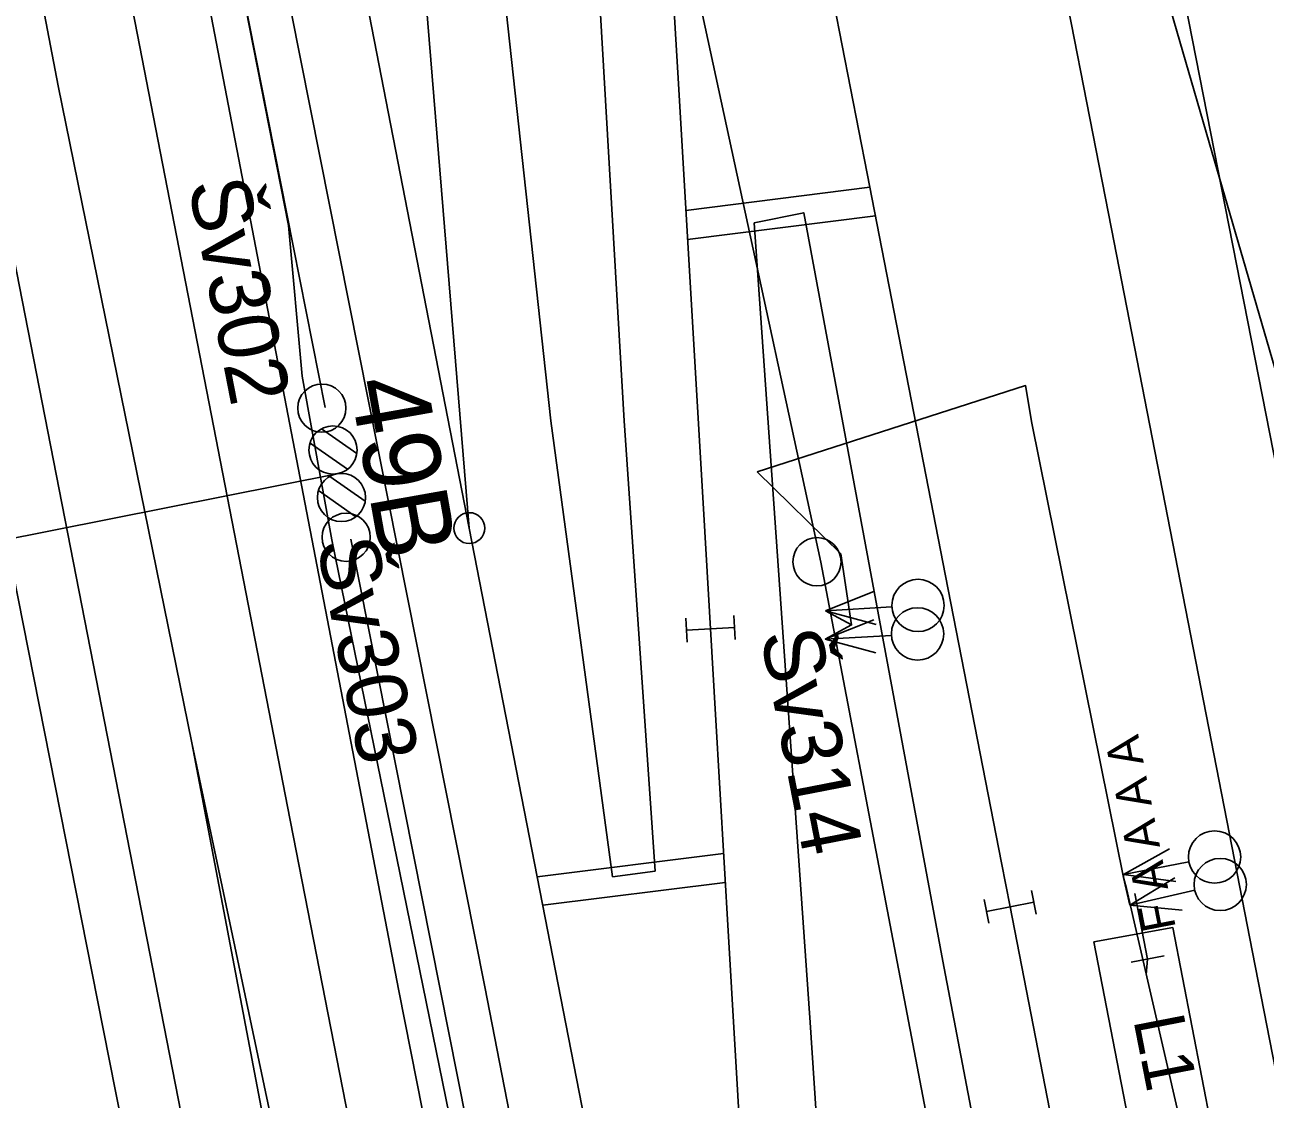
# Model space of a CAD drawing. Extents: x -545736 to -544888, y -1122892 to -1119128.
# Drawn here: x -545261.41 to -545235.69, y -1121599.28 to -1121577 of the extents above; entities that cross this region are included whole.
import ezdxf

# ---------------------------------------------------------------- set-up
doc = ezdxf.new("R2010")
doc.units = 0
for name, color, linetype in [('osvětlené plochy-hodnota-obrys', 7, 'Continuous'), ('Vrstva 1', 7, 'Continuous'), ('Vrstva 1 - Koleje', 7, 'Continuous'), ('Vrstva 11 - Trakce', 7, 'Continuous'), ('Vrstva 2 - Vyhybky', 7, 'Continuous'), ('Vrstva 26', 7, 'Continuous'), ('Vrstva 28 - zabzar', 7, 'Continuous'), ('Vrstva 3 - Lisy - Pocitaci body', 7, 'Continuous'), ('Vrstva 31', 7, 'Continuous'), ('Vrstva 4 - Teren - stezky - prechody - plochy', 7, 'Continuous'), ('Vrstva 43', 7, 'Continuous'), ('Vrstva 44', 7, 'Continuous'), ('Vrstva 6 - Navesti', 7, 'Continuous'), ('Vrstva 7 - Namezniky-vystroj', 7, 'Continuous')]:
    doc.layers.add(name, color=color, linetype=linetype)

msp = doc.modelspace()

# ---------------------------------------------------------------- linework, layer by layer
at = {"layer": 'osvětlené plochy-hodnota-obrys'}
msp.add_lwpolyline([(-545199.162, -1121901.526), (-545277.859, -1121498.851)], dxfattribs=at)
at = {"layer": 'Vrstva 1'}
msp.add_lwpolyline([(-545279.152, -1121497.834), (-545278.214, -1121502.847), (-545276.565, -1121511.408), (-545268.828, -1121551.498), (-545268.273, -1121554.42), (-545264.376, -1121574.504), (-545262, -1121586.652), (-545259.903, -1121597.225), (-545256.51, -1121614.38), (-545254.125, -1121626.758)], dxfattribs=at)
at = {"layer": 'Vrstva 1 - Koleje'}
for points in [[(-545285.821, -1121414.961), (-545283.808, -1121425.295), (-545281.834, -1121435.427), (-545280.106, -1121444.284), (-545277.961, -1121455.283), (-545276.208, -1121464.263), (-545274.615, -1121472.442), (-545272.692, -1121482.299), (-545271.068, -1121490.631), (-545269.352, -1121499.436), (-545266.893, -1121512.045), (-545264.97, -1121521.903), (-545263.109, -1121531.449), (-545263.062, -1121531.694), (-545261.564, -1121539.395), (-545259.512, -1121549.921), (-545257.719, -1121559.114), (-545256.472, -1121565.5), (-545255.353, -1121571.226), (-545252.196, -1121587.434), (-545249.323, -1121602.182), (-545249.218, -1121602.722)], [(-545272.358, -1121459.202), (-545270.418, -1121469.16), (-545268.418, -1121479.39), (-545267.096, -1121486.195), (-545265.156, -1121496.137), (-545263.098, -1121506.678), (-545261.272, -1121516.035), (-545259.394, -1121525.622), (-545257.684, -1121534.921), (-545257.618, -1121535.277), (-545256.11, -1121545.231), (-545255.449, -1121550.493), (-545254.843, -1121556.163), (-545254.458, -1121560.418), (-545254.146, -1121564.071), (-545253.508, -1121571.471), (-545252.196, -1121587.434), (-545249.323, -1121602.182), (-545249.218, -1121602.722)], [(-545253.234, -1121532.442), (-545253.081, -1121533.227), (-545252.417, -1121536.637), (-545250.056, -1121548.75), (-545248.704, -1121565.26), (-545248.321, -1121570.481), (-545247.86, -1121578.22), (-545247.334, -1121587.149), (-545247.195, -1121589.523), (-545247.09, -1121591.302), (-545246.823, -1121595.905), (-545246.563, -1121600.267), (-545246.275, -1121605.045), (-545245.888, -1121610.237), (-545244.538, -1121626.728), (-545241.512, -1121642.251), (-545241.359, -1121643.036)], [(-545253.234, -1121532.442), (-545253.081, -1121533.227), (-545252.417, -1121536.637), (-545250.056, -1121548.75), (-545246.877, -1121565.063), (-545245.498, -1121572.114), (-545243.946, -1121580.081), (-545242.319, -1121588.422), (-545241.158, -1121594.375), (-545240.981, -1121595.287), (-545240.164, -1121599.483), (-545238.848, -1121606.232), (-545237.423, -1121613.54), (-545235.54, -1121623.195), (-545234.061, -1121630.792), (-545232.534, -1121638.617), (-545230.963, -1121646.68), (-545229.074, -1121656.39), (-545227.16, -1121666.203), (-545225.219, -1121676.178), (-545223.305, -1121685.999), (-545221.784, -1121693.786)], [(-545248.408, -1121532.36), (-545248.259, -1121533.126), (-545247.475, -1121537.15), (-545244.429, -1121552.772), (-545238.442, -1121573.954), (-545236.854, -1121579.437), (-545234.999, -1121585.807), (-545229.417, -1121605.003), (-545225.842, -1121617.297), (-545225.616, -1121618.075)], [(-545248.408, -1121532.36), (-545248.259, -1121533.126), (-545247.475, -1121537.15), (-545244.429, -1121552.772), (-545240.225, -1121574.335), (-545238.879, -1121581.23), (-545237.501, -1121588.285), (-545235.953, -1121596.229), (-545234.349, -1121604.465), (-545232.932, -1121611.716), (-545232.152, -1121615.725), (-545231.632, -1121618.395), (-545230.091, -1121626.302), (-545228.735, -1121633.259), (-545226.244, -1121646.023), (-545224.344, -1121655.776), (-545222.446, -1121665.521), (-545220.908, -1121673.435), (-545219.01, -1121683.169), (-545217.101, -1121692.961)], [(-545262.808, -1121558.123), (-545261.44, -1121565.101), (-545259.605, -1121574.462), (-545255.964, -1121593.205), (-545254.16, -1121602.438), (-545251.631, -1121615.355), (-545251.074, -1121618.197), (-545250.782, -1121619.69), (-545249.671, -1121625.367), (-545248.119, -1121633.315), (-545246.758, -1121640.277), (-545245.328, -1121647.59), (-545243.775, -1121655.513), (-545242.406, -1121662.526), (-545240.503, -1121672.246), (-545240.152, -1121674.044), (-545239.735, -1121676.183), (-545238.49, -1121682.566), (-545236.691, -1121691.817), (-545233.508, -1121708.117), (-545230.481, -1121723.632), (-545230.326, -1121724.427)]]:
    msp.add_lwpolyline(points, dxfattribs=at)
at = {"layer": 'Vrstva 11 - Trakce'}
for p, q in [((-545255.261, -1121585.377), (-545254.529, -1121585.887)), ((-545255.497, -1121585.669), (-545254.72, -1121586.212)), ((-545277.959, -1121590.894), (-545254.935, -1121586.307)), ((-545255.088, -1121586.364), (-545254.354, -1121586.876)), ((-545255.324, -1121586.657), (-545254.548, -1121587.198))]:
    msp.add_line(p, q, dxfattribs=at)
for centre in [(-545255.023, -1121585.815), (-545254.847, -1121586.799)]:
    msp.add_circle(centre, 0.5, dxfattribs=at)
at = {"layer": 'Vrstva 2 - Vyhybky'}
for points in [[(-545255.353, -1121571.226), (-545252.196, -1121587.434), (-545249.323, -1121602.182), (-545249.218, -1121602.722)], [(-545253.508, -1121571.471), (-545252.196, -1121587.434)]]:
    msp.add_lwpolyline(points, dxfattribs=at)
msp.add_circle((-545252.196, -1121587.434), 0.32, dxfattribs=at)
at = {"layer": 'Vrstva 26'}
msp.add_lwpolyline([(-545250.272, -1121609.72), (-545251.803, -1121603.551), (-545255.047, -1121587.679), (-545255.664, -1121584.281), (-545255.944, -1121581.159), (-545260.608, -1121557.423), (-545261.389, -1121555.765), (-545261.774, -1121553.233), (-545265.685, -1121533.458), (-545269.754, -1121511.862), (-545271.589, -1121501.393), (-545285.884, -1121503.73), (-545287, -1121503.852)], dxfattribs=at)
at = {"layer": 'Vrstva 28 - zabzar'}
for p, q in [((-545244.81, -1121589.15), (-545244.27, -1121589.44)), ((-545238.13, -1121596.37), (-545238.16, -1121596.69))]:
    msp.add_line(p, q, dxfattribs=at)
for points in [[(-545254.15, -1121613.28), (-545254.49, -1121609.8), (-545254.77, -1121608.99), (-545254.58, -1121607.83), (-545255.77, -1121603.34), (-545257.95, -1121591.89), (-545260.72, -1121578.26), (-545263.22, -1121565.23), (-545264.15, -1121560.23), (-545264.92, -1121556.08), (-545265.7, -1121552.63)], [(-545235.93, -1121606.55), (-545236.14, -1121605.44), (-545238.57, -1121594.91), (-545238.63, -1121594.68), (-545240.53, -1121585.26), (-545240.66, -1121584.48), (-545246.23, -1121586.27)], [(-545246.23, -1121586.27), (-545244.49, -1121587.97), (-545244.27, -1121589.44), (-545244.82, -1121589.74)], [(-545238.63, -1121594.62), (-545238.63, -1121594.68), (-545238.5, -1121595.25)]]:
    msp.add_lwpolyline(points, dxfattribs=at)
at = {"layer": 'Vrstva 3 - Lisy - Pocitaci body'}
for p, q in [((-545244.81, -1121589.15), (-545243.797, -1121588.744)), ((-545244.81, -1121589.15), (-545243.432, -1121589.068)), ((-545244.81, -1121589.15), (-545243.756, -1121589.433)), ((-545247.709, -1121589.303), (-545247.679, -1121589.802)), ((-545246.711, -1121589.244), (-545246.681, -1121589.743)), ((-545244.82, -1121589.74), (-545243.807, -1121589.334)), ((-545246.696, -1121589.494), (-545247.694, -1121589.552)), ((-545244.82, -1121589.74), (-545243.442, -1121589.658)), ((-545244.82, -1121589.74), (-545243.766, -1121590.023)), ((-545238.63, -1121594.62), (-545237.68, -1121594.083)), ((-545238.63, -1121594.62), (-545237.276, -1121594.356)), ((-545238.63, -1121594.62), (-545237.548, -1121594.76)), ((-545238.5, -1121595.25), (-545237.568, -1121594.683)), ((-545240.538, -1121594.946), (-545240.442, -1121595.437)), ((-545238.5, -1121595.25), (-545237.155, -1121594.943)), ((-545241.52, -1121595.137), (-545241.424, -1121595.628)), ((-545240.49, -1121595.191), (-545241.472, -1121595.383)), ((-545238.5, -1121595.25), (-545237.414, -1121595.356))]:
    msp.add_line(p, q, dxfattribs=at)
for centre in [(-545242.891, -1121589.038), (-545242.901, -1121589.628), (-545236.743, -1121594.254), (-545236.625, -1121594.824)]:
    msp.add_circle(centre, 0.542, dxfattribs=at)
at = {"layer": 'Vrstva 31'}
msp.add_lwpolyline([(-545245.288, -1121485.052), (-545249.918, -1121485.869), (-545250.391, -1121485.953), (-545255.296, -1121486.818), (-545269.213, -1121489.275), (-545262.64, -1121521.21), (-545260.84, -1121532.54), (-545266.43, -1121533.83), (-545268.66, -1121534.19), (-545269.96, -1121534.64), (-545265.7, -1121552.63), (-545264.92, -1121556.08), (-545263.22, -1121565.23), (-545260.72, -1121578.26), (-545257.95, -1121591.89), (-545254.58, -1121607.83), (-545254.47, -1121613.22), (-545255.28, -1121613.53), (-545259.51, -1121614.69), (-545260.17, -1121614.97), (-545261.24, -1121612.78), (-545262.15, -1121612.31), (-545262.45, -1121611.58)], dxfattribs=at)
at = {"layer": 'Vrstva 4 - Teren - stezky - prechody - plochy'}
for points in [[(-545278.006, -1121413.432), (-545276.701, -1121420.101), (-545267.383, -1121467.848), (-545259.234, -1121509.979), (-545254.666, -1121533.136), (-545253.23, -1121541.319), (-545251.944, -1121549.565), (-545250.687, -1121560.647), (-545249.635, -1121574.047), (-545248.988, -1121585.208), (-545248.342, -1121594.545), (-545249.227, -1121594.662)], [(-545279.681, -1121413.76), (-545278.377, -1121420.495), (-545269.048, -1121467.98), (-545260.773, -1121510.451), (-545257.559, -1121527.04), (-545255.905, -1121536.357), (-545255.137, -1121541.48), (-545254, -1121550.011), (-545252.97, -1121560.288), (-545251.62, -1121574.982), (-545250.507, -1121585.208), (-545249.227, -1121594.662)], [(-545238.257, -1121671.403), (-545239.603, -1121661.943), (-545241.087, -1121652.921), (-545245.969, -1121627.26), (-545251.871, -1121596.948), (-545256.698, -1121572.653), (-545262.46, -1121542.802), (-545267.421, -1121517.621), (-545274.826, -1121479.226), (-545286.689, -1121418.33), (-545287.291, -1121415.249)], [(-545238.257, -1121671.403), (-545239.204, -1121671.583), (-545242.78, -1121652.626), (-545247.617, -1121627.574), (-545253.657, -1121597.026), (-545258.256, -1121573.139), (-545263.497, -1121546.907), (-545269.153, -1121518.292), (-545274.888, -1121487.098), (-545276.507, -1121479.581), (-545277.637, -1121473.584), (-545277.381, -1121473.538), (-545288.106, -1121418.64), (-545288.328, -1121418.663), (-545288.974, -1121415.578)], [(-545242.686, -1121624.268), (-545240.881, -1121623.876), (-545241.173, -1121622.164), (-545239.467, -1121621.819), (-545239.142, -1121623.538), (-545237.268, -1121623.173), (-545242.374, -1121596.415), (-545245.26, -1121580.894), (-545246.292, -1121581.1)], [(-545242.686, -1121624.268), (-545243.555, -1121618.36), (-545244.509, -1121607.124), (-545245.127, -1121597.685), (-545246.292, -1121581.1)], [(-545157.45, -1122022.175), (-545154.783, -1122021.634), (-545154.868, -1122020.873), (-545158.409, -1122002.766), (-545161.985, -1121984.181), (-545167.947, -1121953.502), (-545173.012, -1121927.482), (-545183.259, -1121874.859), (-545192.216, -1121829.241), (-545202.384, -1121776.657), (-545211.092, -1121732.141), (-545220.696, -1121682.724), (-545230.205, -1121633.983), (-545237.607, -1121595.717), (-545239.248, -1121596.014)], [(-545157.45, -1122022.175), (-545157.217, -1122021.677), (-545160.795, -1122002.888), (-545164.002, -1121984.847), (-545169.404, -1121955.723), (-545174.573, -1121927.833), (-545184.757, -1121874.943), (-545193.65, -1121829.68), (-545203.839, -1121777.07), (-545212.63, -1121732.332), (-545221.738, -1121685.421), (-545231.797, -1121634.381), (-545239.248, -1121596.014)]]:
    msp.add_lwpolyline(points, dxfattribs=at)
at = {"layer": 'Vrstva 43'}
for centre in [(-545255.253, -1121584.946), (-545254.75, -1121587.624), (-545244.987, -1121588.132)]:
    msp.add_circle(centre, 0.5, dxfattribs=at)
at = {"layer": 'Vrstva 44'}
for points in [[(-545244.905, -1121588.137), (-545252.456, -1121553.216), (-545252.548, -1121552.859), (-545252.568, -1121552.594), (-545256.137, -1121530.17), (-545256.214, -1121529.964)], [(-545242.325, -1121551.234), (-545228.952, -1121619.296), (-545228.871, -1121619.558)], [(-545255.184, -1121584.935), (-545260.965, -1121555.731), (-545261.09, -1121555.402), (-545260.747, -1121555.421), (-545252.867, -1121553.013), (-545252.548, -1121552.859)], [(-545254.652, -1121587.661), (-545247.628, -1121623.038), (-545247.74, -1121623.395), (-545247.485, -1121623.293), (-545238.933, -1121621.629), (-545238.502, -1121621.598), (-545238.122, -1121621.525), (-545233.949, -1121620.55), (-545233.724, -1121620.432), (-545233.447, -1121620.369), (-545229.171, -1121619.576), (-545228.871, -1121619.558), (-545228.598, -1121619.483), (-545223.232, -1121618.331), (-545222.832, -1121618.218), (-545222.563, -1121618.228), (-545217.8, -1121617.408), (-545217.501, -1121617.32), (-545217.187, -1121617.189), (-545215.091, -1121616.201), (-545214.861, -1121616.079), (-545214.72, -1121616.007), (-545209.164, -1121611.407), (-545208.73, -1121611.156)], [(-545244.905, -1121588.137), (-545238.57, -1121621.325), (-545238.502, -1121621.598)]]:
    msp.add_lwpolyline(points, dxfattribs=at)
at = {"layer": 'Vrstva 6 - Navesti'}
for p, q in [((-545238.395, -1121595.01), (-545238.13, -1121596.37)), ((-545238.474, -1121596.437), (-545237.786, -1121596.303))]:
    msp.add_line(p, q, dxfattribs=at)
at = {"layer": 'Vrstva 7 - Namezniky-vystroj'}
for p, q in [((-545247.705, -1121580.847), (-545243.891, -1121580.365)), ((-545247.67, -1121581.448), (-545243.775, -1121580.955)), ((-545250.787, -1121594.665), (-545246.923, -1121594.179)), ((-545250.672, -1121595.256), (-545246.888, -1121594.78))]:
    msp.add_line(p, q, dxfattribs=at)

# ---------------------------------------------------------------- texts
at = {"layer": 'Vrstva 11 - Trakce'}
msp.add_text('49B', height=1.6, rotation=280.0863, dxfattribs=at).set_placement((-545254.688, -1121584.409))
at = {"layer": 'Vrstva 43'}
for s, p in [('Šv302', (-545258.028, -1121580.29)), ('Šv303', (-545255.363, -1121587.744)), ('Šv314', (-545246.165, -1121589.632))]:
    msp.add_text(s, height=1.25, rotation=281.0323, dxfattribs=at).set_placement(p)
at = {"layer": 'Vrstva 6 - Navesti'}
for s, height, rotation, p in [('  F A A A A ', 0.7, 101.041, (-545237.443, -1121596.236)), ('L1', 1.05, 281.0121, (-545238.429, -1121597.627))]:
    msp.add_text(s, height=height, rotation=rotation, dxfattribs=at).set_placement(p)

doc.saveas('drawing.dxf')
